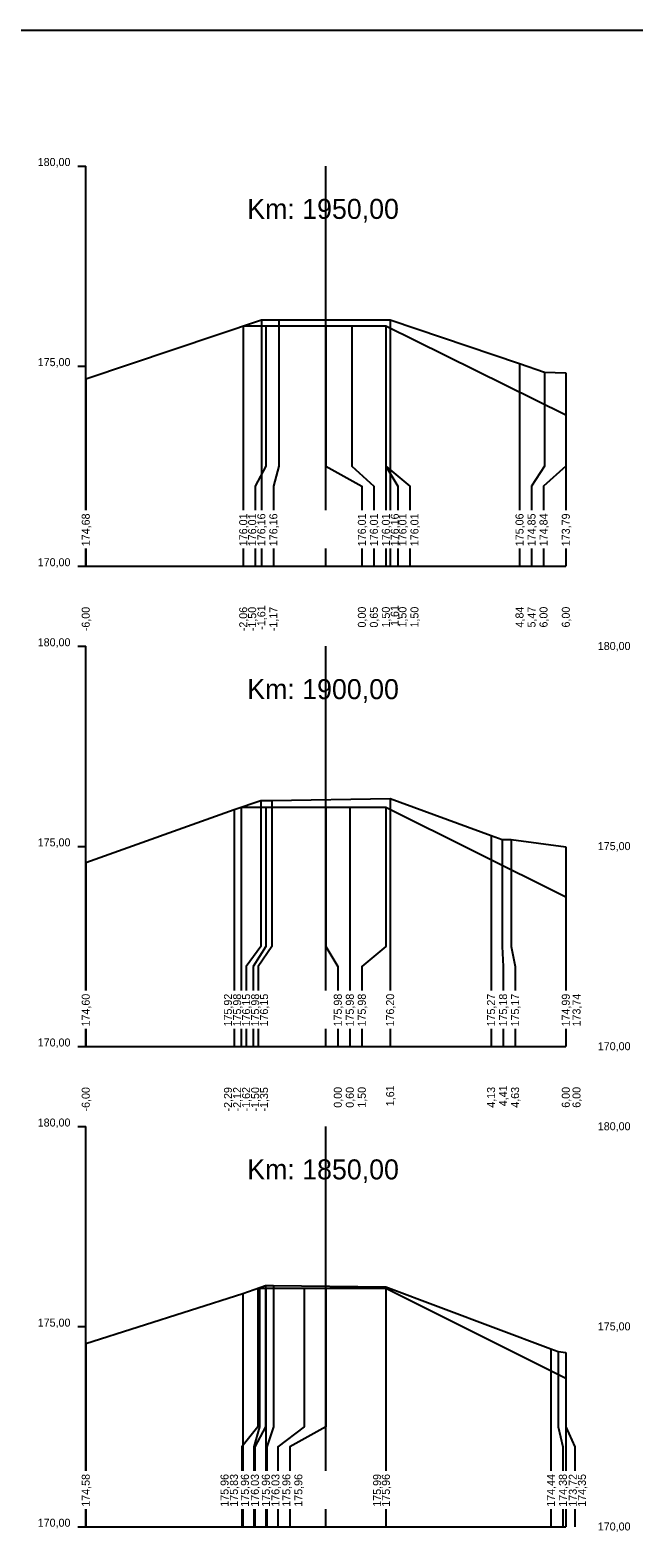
# Model space of a CAD drawing. Extents: x -614174 to -599765, y -1185887 to -1181080.
# Drawn here: x -608671.1 to -608656, y -1184490.82 to -1184453.29 of the extents above; entities that cross this region are included whole.
import ezdxf

# ---------------------------------------------------------------- set-up
doc = ezdxf.new("R2010")
doc.units = 0
for name, color, linetype in [('11', 7, 'Continuous'), ('16', 7, 'Continuous'), ('21', 7, 'Continuous'), ('28', 7, 'Continuous'), ('59', 7, 'Continuous'), ('8', 7, 'Continuous'), ('návrh', 7, 'Continuous')]:
    doc.layers.add(name, color=color, linetype=linetype)

msp = doc.modelspace()

# ---------------------------------------------------------------- linework, layer by layer
for points in [[(-608669.705, -1184462.008), (-608665.315, -1184460.531), (-608664.876, -1184460.534), (-608662.097, -1184460.534), (-608658.862, -1184461.626), (-608658.236, -1184461.843), (-608657.705, -1184461.853)], [(-608665.768, -1184460.683), (-608665.202, -1184460.683), (-608663.703, -1184460.683), (-608663.053, -1184460.683), (-608662.203, -1184460.683), (-608662.202, -1184460.684), (-608662.201, -1184460.684), (-608657.705, -1184462.903)], [(-608665.202, -1184460.683), (-608665.202, -1184460.683), (-608665.202, -1184460.683)], [(-608663.703, -1184460.683), (-608663.703, -1184460.683), (-608663.703, -1184460.683)], [(-608662.203, -1184460.683), (-608662.203, -1184460.683), (-608662.203, -1184460.683)], [(-608669.705, -1184474.089), (-608665.997, -1184472.765), (-608665.329, -1184472.539), (-608665.057, -1184472.539), (-608662.096, -1184472.494), (-608659.573, -1184473.418), (-608659.295, -1184473.513), (-608659.07, -1184473.517), (-608657.705, -1184473.7)], [(-608665.822, -1184472.706), (-608665.203, -1184472.706), (-608663.703, -1184472.706), (-608663.104, -1184472.706), (-608662.203, -1184472.706), (-608657.705, -1184474.952)], [(-608665.203, -1184472.706), (-608665.203, -1184472.706), (-608665.203, -1184472.706)], [(-608663.703, -1184472.706), (-608663.703, -1184472.706), (-608663.703, -1184472.706)], [(-608662.203, -1184472.706), (-608662.203, -1184472.706), (-608662.203, -1184472.706)], [(-608669.705, -1184486.108), (-608665.777, -1184484.861), (-608665.209, -1184484.661), (-608665.008, -1184484.658), (-608662.204, -1184484.696), (-608658.078, -1184486.246), (-608657.896, -1184486.312), (-608657.705, -1184486.337)], [(-608665.4, -1184484.728), (-608665.365, -1184484.728), (-608665.203, -1184484.728), (-608664.246, -1184484.728), (-608663.703, -1184484.728), (-608662.203, -1184484.728), (-608657.705, -1184486.973)], [(-608665.203, -1184484.728), (-608665.203, -1184484.728), (-608665.203, -1184484.728)], [(-608663.703, -1184484.728), (-608663.703, -1184484.728), (-608663.703, -1184484.728)], [(-608662.203, -1184484.728), (-608662.203, -1184484.728), (-608662.203, -1184484.728)]]:
    msp.add_lwpolyline(points)
at = {"layer": '11'}
for points in [[(-608665.315, -1184460.531), (-608665.315, -1184464.189), (-608665.315, -1184464.689), (-608665.315, -1184465.291)], [(-608664.876, -1184460.534), (-608664.876, -1184464.189), (-608665.015, -1184464.689), (-608665.015, -1184465.291)], [(-608662.097, -1184460.534), (-608662.097, -1184464.189), (-608662.097, -1184464.689), (-608662.097, -1184465.291)], [(-608665.768, -1184460.683), (-608665.768, -1184464.189), (-608665.768, -1184464.689), (-608665.768, -1184465.291)], [(-608665.202, -1184460.683), (-608665.202, -1184464.189), (-608665.468, -1184464.689), (-608665.468, -1184465.291)], [(-608663.703, -1184460.683), (-608663.703, -1184464.189), (-608662.803, -1184464.689), (-608662.803, -1184465.291)], [(-608663.053, -1184460.683), (-608663.053, -1184464.189), (-608662.503, -1184464.689), (-608662.503, -1184465.291)], [(-608662.203, -1184460.683), (-608662.203, -1184464.189), (-608662.203, -1184464.689), (-608662.203, -1184465.291)], [(-608662.202, -1184460.684), (-608662.202, -1184464.189), (-608661.903, -1184464.689), (-608661.903, -1184465.291)], [(-608662.201, -1184460.684), (-608662.201, -1184464.189), (-608661.603, -1184464.689), (-608661.603, -1184465.291)], [(-608658.862, -1184461.626), (-608658.862, -1184464.189), (-608658.862, -1184464.689), (-608658.862, -1184465.291)], [(-608669.705, -1184462.008), (-608669.705, -1184464.189), (-608669.705, -1184464.689), (-608669.705, -1184465.291)], [(-608658.236, -1184461.843), (-608658.236, -1184464.189), (-608658.562, -1184464.689), (-608658.562, -1184465.291)], [(-608657.705, -1184461.853), (-608657.705, -1184464.189), (-608658.262, -1184464.689), (-608658.262, -1184465.291)], [(-608657.705, -1184462.903), (-608657.705, -1184464.189), (-608657.705, -1184464.689), (-608657.705, -1184465.291)], [(-608669.705, -1184466.249), (-608669.705, -1184466.689)], [(-608665.768, -1184466.249), (-608665.768, -1184466.689)], [(-608665.468, -1184466.249), (-608665.468, -1184466.689)], [(-608665.315, -1184466.249), (-608665.315, -1184466.689)], [(-608665.015, -1184466.249), (-608665.015, -1184466.689)], [(-608662.803, -1184466.249), (-608662.803, -1184466.689)], [(-608662.503, -1184466.249), (-608662.503, -1184466.689)], [(-608662.203, -1184466.249), (-608662.203, -1184466.689)], [(-608662.097, -1184466.249), (-608662.097, -1184466.689)], [(-608661.903, -1184466.249), (-608661.903, -1184466.689)], [(-608661.603, -1184466.249), (-608661.603, -1184466.689)], [(-608658.862, -1184466.249), (-608658.862, -1184466.689)], [(-608658.562, -1184466.249), (-608658.562, -1184466.689)], [(-608658.262, -1184466.249), (-608658.262, -1184466.689)], [(-608657.705, -1184466.249), (-608657.705, -1184466.689)], [(-608665.329, -1184472.539), (-608665.329, -1184476.189), (-608665.697, -1184476.689), (-608665.697, -1184477.291)], [(-608665.057, -1184472.539), (-608665.057, -1184476.189), (-608665.397, -1184476.689), (-608665.397, -1184477.291)], [(-608662.096, -1184472.494), (-608662.096, -1184476.189), (-608662.096, -1184476.689), (-608662.096, -1184477.291)], [(-608665.997, -1184472.765), (-608665.997, -1184476.189), (-608665.997, -1184476.689), (-608665.997, -1184477.291)], [(-608665.822, -1184472.706), (-608665.822, -1184476.189), (-608665.822, -1184476.689), (-608665.822, -1184477.291)], [(-608665.203, -1184472.706), (-608665.203, -1184476.189), (-608665.522, -1184476.689), (-608665.522, -1184477.291)], [(-608663.703, -1184472.706), (-608663.703, -1184476.189), (-608663.404, -1184476.689), (-608663.404, -1184477.291)], [(-608663.104, -1184472.706), (-608663.104, -1184476.189), (-608663.104, -1184476.689), (-608663.104, -1184477.291)], [(-608662.203, -1184472.706), (-608662.203, -1184476.189), (-608662.804, -1184476.689), (-608662.804, -1184477.291)], [(-608659.573, -1184473.418), (-608659.573, -1184476.189), (-608659.573, -1184476.689), (-608659.573, -1184477.291)], [(-608659.295, -1184473.513), (-608659.295, -1184476.189), (-608659.273, -1184476.689), (-608659.273, -1184477.291)], [(-608659.07, -1184473.517), (-608659.07, -1184476.189), (-608658.973, -1184476.689), (-608658.973, -1184477.291)], [(-608657.705, -1184473.7), (-608657.705, -1184476.189), (-608657.705, -1184476.689), (-608657.705, -1184477.291)], [(-608669.705, -1184474.089), (-608669.705, -1184476.189), (-608669.705, -1184476.689), (-608669.705, -1184477.291)], [(-608657.705, -1184474.952), (-608657.705, -1184476.189), (-608657.705, -1184476.689), (-608657.705, -1184477.291)], [(-608669.705, -1184478.249), (-608669.705, -1184478.689)], [(-608665.997, -1184478.249), (-608665.997, -1184478.689)], [(-608665.822, -1184478.249), (-608665.822, -1184478.689)], [(-608665.697, -1184478.249), (-608665.697, -1184478.689)], [(-608665.522, -1184478.249), (-608665.522, -1184478.689)], [(-608665.397, -1184478.249), (-608665.397, -1184478.689)], [(-608663.404, -1184478.249), (-608663.404, -1184478.689)], [(-608663.104, -1184478.249), (-608663.104, -1184478.689)], [(-608662.804, -1184478.249), (-608662.804, -1184478.689)], [(-608662.096, -1184478.249), (-608662.096, -1184478.689)], [(-608659.573, -1184478.249), (-608659.573, -1184478.689)], [(-608659.273, -1184478.249), (-608659.273, -1184478.689)], [(-608658.973, -1184478.249), (-608658.973, -1184478.689)], [(-608657.705, -1184478.249), (-608657.705, -1184478.689)], [(-608657.705, -1184478.249), (-608657.705, -1184478.689)], [(-608665.4, -1184484.728), (-608665.4, -1184488.189), (-608665.803, -1184488.689), (-608665.803, -1184489.291)], [(-608665.777, -1184484.861), (-608665.777, -1184488.189), (-608665.777, -1184488.689), (-608665.777, -1184489.291)], [(-608665.365, -1184484.728), (-608665.365, -1184488.189), (-608665.503, -1184488.689), (-608665.503, -1184489.291)], [(-608665.209, -1184484.661), (-608665.209, -1184488.189), (-608665.477, -1184488.689), (-608665.477, -1184489.291)], [(-608665.203, -1184484.728), (-608665.203, -1184488.189), (-608665.203, -1184488.689), (-608665.203, -1184489.291)], [(-608665.008, -1184484.658), (-608665.008, -1184488.189), (-608665.177, -1184488.689), (-608665.177, -1184489.291)], [(-608664.246, -1184484.728), (-608664.246, -1184488.189), (-608664.903, -1184488.689), (-608664.903, -1184489.291)], [(-608663.703, -1184484.728), (-608663.703, -1184488.189), (-608664.603, -1184488.689), (-608664.603, -1184489.291)], [(-608662.204, -1184484.696), (-608662.204, -1184488.189), (-608662.204, -1184488.689), (-608662.204, -1184489.291)], [(-608662.203, -1184484.728), (-608662.203, -1184488.189), (-608662.203, -1184488.689), (-608662.203, -1184489.291)], [(-608669.705, -1184486.108), (-608669.705, -1184488.189), (-608669.705, -1184488.689), (-608669.705, -1184489.291)], [(-608658.078, -1184486.246), (-608658.078, -1184488.189), (-608658.078, -1184488.689), (-608658.078, -1184489.291)], [(-608657.896, -1184486.312), (-608657.896, -1184488.189), (-608657.778, -1184488.689), (-608657.778, -1184489.291)], [(-608657.705, -1184486.337), (-608657.705, -1184488.189), (-608657.478, -1184488.689), (-608657.478, -1184489.291)], [(-608657.705, -1184486.973), (-608657.705, -1184488.189), (-608657.705, -1184488.689), (-608657.705, -1184489.291)], [(-608669.705, -1184490.249), (-608669.705, -1184490.689)], [(-608665.803, -1184490.249), (-608665.803, -1184490.689)], [(-608665.777, -1184490.249), (-608665.777, -1184490.689)], [(-608665.503, -1184490.249), (-608665.503, -1184490.689)], [(-608665.477, -1184490.249), (-608665.477, -1184490.689)], [(-608665.203, -1184490.249), (-608665.203, -1184490.689)], [(-608665.177, -1184490.249), (-608665.177, -1184490.689)], [(-608664.903, -1184490.249), (-608664.903, -1184490.689)], [(-608664.603, -1184490.249), (-608664.603, -1184490.689)], [(-608662.204, -1184490.249), (-608662.204, -1184490.689)], [(-608662.203, -1184490.249), (-608662.203, -1184490.689)], [(-608658.078, -1184490.249), (-608658.078, -1184490.689)], [(-608657.778, -1184490.249), (-608657.778, -1184490.689)], [(-608657.705, -1184490.249), (-608657.705, -1184490.689)], [(-608657.478, -1184490.249), (-608657.478, -1184490.689)]]:
    msp.add_lwpolyline(points, dxfattribs=at)
at = {"layer": '16'}
for p, q in [((-608669.705, -1184466.689), (-608657.705, -1184466.689)), ((-608669.705, -1184478.689), (-608657.705, -1184478.689)), ((-608669.705, -1184490.689), (-608657.705, -1184490.689))]:
    msp.add_line(p, q, dxfattribs=at)
at = {"layer": '21'}
for p, q in [((-608669.905, -1184456.689), (-608669.705, -1184456.689)), ((-608669.905, -1184461.689), (-608669.705, -1184461.689)), ((-608669.905, -1184466.689), (-608669.705, -1184466.689)), ((-608669.905, -1184468.689), (-608669.705, -1184468.689)), ((-608669.905, -1184473.689), (-608669.705, -1184473.689)), ((-608669.905, -1184478.689), (-608669.705, -1184478.689)), ((-608669.905, -1184480.689), (-608669.705, -1184480.689)), ((-608669.905, -1184485.689), (-608669.705, -1184485.689)), ((-608669.905, -1184490.689), (-608669.705, -1184490.689))]:
    msp.add_line(p, q, dxfattribs=at)
at = {"layer": '28'}
for p, q in [((-608663.705, -1184465.291), (-608663.705, -1184456.689)), ((-608663.705, -1184466.689), (-608663.705, -1184466.249)), ((-608663.705, -1184477.291), (-608663.705, -1184468.689)), ((-608663.705, -1184478.689), (-608663.705, -1184478.249)), ((-608663.705, -1184489.291), (-608663.705, -1184480.689)), ((-608663.705, -1184490.689), (-608663.705, -1184490.249))]:
    msp.add_line(p, q, dxfattribs=at)
at = {"layer": '8'}
for p, q in [((-608669.705, -1184465.291), (-608669.705, -1184456.689)), ((-608669.705, -1184466.689), (-608669.705, -1184466.249)), ((-608669.705, -1184477.291), (-608669.705, -1184468.689)), ((-608669.705, -1184478.689), (-608669.705, -1184478.249)), ((-608669.705, -1184489.291), (-608669.705, -1184480.689)), ((-608669.705, -1184490.689), (-608669.705, -1184490.249))]:
    msp.add_line(p, q, dxfattribs=at)
at = {"layer": 'návrh'}
msp.add_line((-608716.532, -1184453.291), (-608632.532, -1184453.291), dxfattribs=at)

# ---------------------------------------------------------------- texts
for p in [(-608665.769, -1184460.684), (-608665.823, -1184472.707), (-608665.401, -1184484.729)]:
    msp.add_text('+', height=0.001).set_placement(p)
at = {"layer": '16'}
for s, p in [('174,68', (-608669.605, -1184466.189)), ('176,01', (-608665.668, -1184466.189)), ('176,01', (-608665.445, -1184466.189)), ('176,16', (-608665.215, -1184466.189)), ('176,16', (-608664.915, -1184466.189)), ('176,01', (-608662.703, -1184466.189)), ('176,01', (-608662.403, -1184466.189)), ('176,01', (-608662.103, -1184466.189)), ('176,16', (-608661.882, -1184466.189)), ('176,01', (-608661.688, -1184466.189)), ('176,01', (-608661.388, -1184466.189)), ('175,06', (-608658.762, -1184466.189)), ('174,85', (-608658.462, -1184466.189)), ('174,84', (-608658.162, -1184466.189)), ('173,79', (-608657.605, -1184466.189)), ('174,60', (-608669.605, -1184478.189)), ('175,92', (-608666.05, -1184478.189)), ('175,98', (-608665.821, -1184478.189)), ('176,15', (-608665.597, -1184478.189)), ('175,98', (-608665.37, -1184478.189)), ('176,15', (-608665.149, -1184478.189)), ('175,98', (-608663.304, -1184478.189)), ('175,98', (-608663.004, -1184478.189)), ('175,98', (-608662.704, -1184478.189)), ('176,20', (-608661.996, -1184478.189)), ('175,27', (-608659.473, -1184478.189)), ('175,18', (-608659.173, -1184478.189)), ('175,17', (-608658.873, -1184478.189)), ('174,99', (-608657.605, -1184478.189)), ('173,74', (-608657.337, -1184478.189)), ('174,58', (-608669.605, -1184490.189)), ('175,96', (-608666.135, -1184490.189)), ('175,83', (-608665.901, -1184490.189)), ('175,96', (-608665.627, -1184490.189)), ('176,03', (-608665.377, -1184490.189)), ('175,96', (-608665.103, -1184490.189)), ('176,03', (-608664.863, -1184490.189)), ('175,96', (-608664.59, -1184490.189)), ('175,96', (-608664.29, -1184490.189)), ('175,99', (-608662.323, -1184490.189)), ('175,96', (-608662.103, -1184490.189)), ('174,44', (-608657.978, -1184490.189)), ('174,38', (-608657.678, -1184490.189)), ('173,72', (-608657.43, -1184490.189)), ('174,35', (-608657.203, -1184490.189))]:
    msp.add_text(s, height=0.2, rotation=90, dxfattribs=at).set_placement(p)
at = {"layer": '21'}
for s, p in [('180,00', (-608670.905, -1184456.689)), ('175,00', (-608670.905, -1184461.689)), ('170,00', (-608670.905, -1184466.689)), ('180,00', (-608670.905, -1184468.689)), ('180,00', (-608656.905, -1184468.782)), ('175,00', (-608670.905, -1184473.689)), ('175,00', (-608656.905, -1184473.782)), ('170,00', (-608670.905, -1184478.689)), ('170,00', (-608656.905, -1184478.782)), ('180,00', (-608670.905, -1184480.689)), ('180,00', (-608656.905, -1184480.782)), ('175,00', (-608670.905, -1184485.689)), ('175,00', (-608656.905, -1184485.782)), ('170,00', (-608670.905, -1184490.689)), ('170,00', (-608656.905, -1184490.782))]:
    msp.add_text(s, height=0.2, dxfattribs=at).set_placement(p)
at = {"layer": '28'}
for s, p in [('Km: 1950,00', (-608665.668, -1184458.01)), ('Km: 1900,00', (-608665.668, -1184470.01)), ('Km: 1850,00', (-608665.668, -1184482.01))]:
    msp.add_text(s, height=0.5, dxfattribs=at).set_placement(p)
at = {"layer": '59'}
for s, p in [('-1,61', (-608665.215, -1184468.275)), ('1,61', (-608661.882, -1184468.182)), ('-6,00', (-608669.605, -1184468.313)), ('-2,06', (-608665.668, -1184468.313)), ('-1,50', (-608665.445, -1184468.313)), ('-1,17', (-608664.915, -1184468.313)), ('0,00', (-608662.703, -1184468.22)), ('0,65', (-608662.403, -1184468.222)), ('1,50', (-608662.103, -1184468.22)), ('1,50', (-608661.688, -1184468.22)), ('1,50', (-608661.388, -1184468.22)), ('4,84', (-608658.762, -1184468.219)), ('5,47', (-608658.462, -1184468.22)), ('6,00', (-608658.162, -1184468.22)), ('6,00', (-608657.605, -1184468.22)), ('1,61', (-608661.996, -1184480.182)), ('4,41', (-608659.173, -1184480.182)), ('-6,00', (-608669.605, -1184480.313)), ('-2,29', (-608666.05, -1184480.314)), ('-2,12', (-608665.821, -1184480.311)), ('-1,62', (-608665.597, -1184480.311)), ('-1,50', (-608665.37, -1184480.313)), ('-1,35', (-608665.149, -1184480.315)), ('0,00', (-608663.304, -1184480.22)), ('0,60', (-608663.004, -1184480.22)), ('1,50', (-608662.704, -1184480.22)), ('4,13', (-608659.473, -1184480.22)), ('4,63', (-608658.873, -1184480.22)), ('6,00', (-608657.605, -1184480.22)), ('6,00', (-608657.337, -1184480.22))]:
    msp.add_text(s, height=0.2, rotation=90, dxfattribs=at).set_placement(p)

doc.saveas('drawing.dxf')
